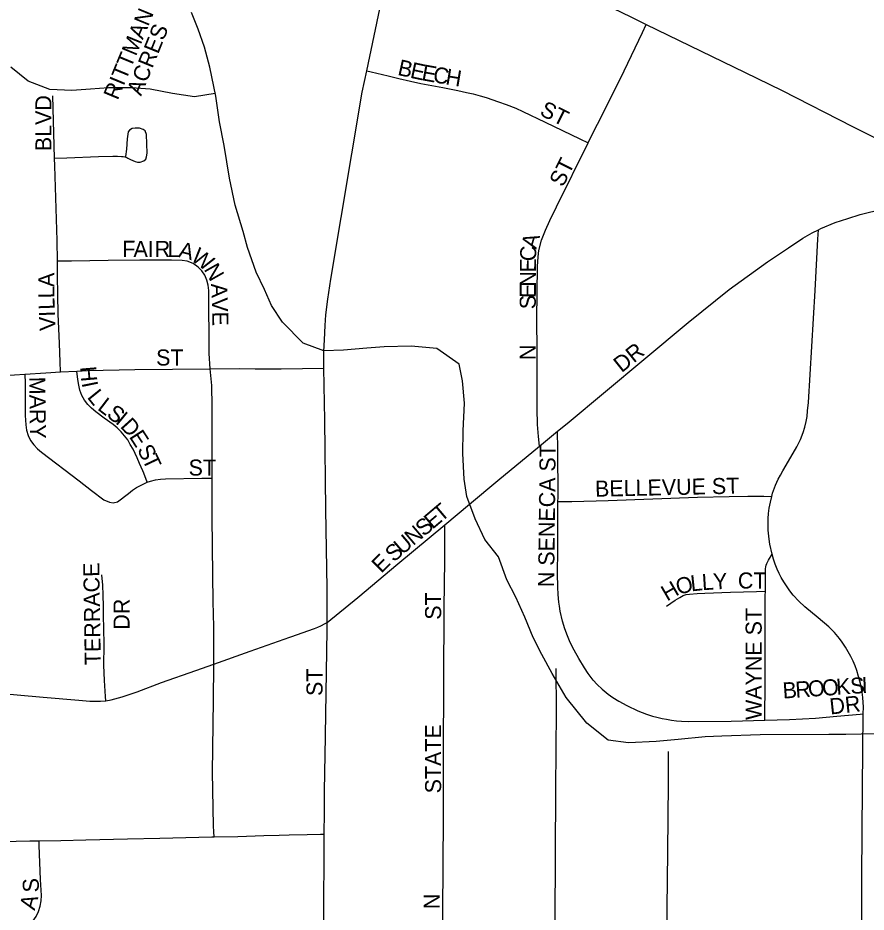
# Model space of a CAD drawing. Extents: x 1985906 to 2360102, y 891258 to 1222054.
# Drawn here: x 2165998 to 2168641, y 1084672 to 1087460 of the extents above; entities that cross this region are included whole.
import ezdxf

# ---------------------------------------------------------------- set-up
doc = ezdxf.new("R2010")
doc.units = 0
for name, color, linetype in [('GM_X_City_Street', 7, 'Continuous'), ('GM_X_City_Street_Text', 7, 'Continuous'), ('GM_X_Minor_River', 7, 'Continuous')]:
    doc.layers.add(name, color=color, linetype=linetype)

msp = doc.modelspace()

# ---------------------------------------------------------------- linework, layer by layer
at = {"layer": 'GM_X_City_Street'}
for points in [[(2167084.6, 1087295.1), (2167134.7, 1087534.2), (2167170.1, 1087693.8), (2167178.3, 1087741.8), (2167185.3, 1087793.1), (2167186.4, 1087806)], [(2167186.4, 1087806), (2167205.5, 1087804.6), (2167208.7, 1087804), (2167212.1, 1087803.1), (2167217.5, 1087801.3), (2167236.9, 1087793.1), (2167286.6, 1087769.3), (2167406.9, 1087710), (2167715.5, 1087556.3), (2167907.4, 1087462.7), (2167955.8, 1087439.3)], [(2167774.7, 1087070.6), (2167785.2, 1087091.7), (2167822.8, 1087165), (2167887.2, 1087295.1), (2167943.9, 1087414.4), (2167955.8, 1087439.3)], [(2167955.8, 1087439.3), (2168261.6, 1087291.1), (2168379.5, 1087233.3), (2168598.5, 1087121.7), (2168671.1, 1087085.1), (2168863, 1086995.9), (2168872.3, 1086992.3), (2168882.6, 1086988.7), (2168890.1, 1086986.9), (2168900.4, 1086985.7), (2168911.8, 1086985.9)], [(2166950.6, 1086368.1), (2166951, 1086419.8), (2166952.7, 1086455.9), (2166954.7, 1086500.6), (2166957.6, 1086534.7), (2166963, 1086582.7), (2166972.4, 1086645.4), (2167070.6, 1087228.5), (2167084.6, 1087295.1)], [(2167084.6, 1087295.1), (2167098.7, 1087291.7), (2167151, 1087279.2), (2167184.8, 1087270.8), (2167221.2, 1087262.4), (2167253.7, 1087255.8), (2167321.5, 1087243), (2167368.6, 1087233.5), (2167395.9, 1087227.8), (2167416.6, 1087223.2), (2167437.9, 1087217.3), (2167457, 1087211.4), (2167495.7, 1087198.4), (2167519.3, 1087189.8), (2167549.3, 1087178), (2167571.6, 1087168.5), (2167640.7, 1087135.2), (2167748.6, 1087083.2), (2167774.7, 1087070.6)], [(2166112, 1087022.1), (2166106.5, 1087217.3)], [(2166112, 1087022.1), (2166150, 1087023.7), (2166248.9, 1087027.9), (2166293.5, 1087028.8), (2166307.8, 1087029.2), (2166320.6, 1087028.2), (2166325.5, 1087027.7), (2166330.9, 1087026.7), (2166336.9, 1087024.5), (2166340.3, 1087022.9), (2166348.7, 1087018.6), (2166362.7, 1087011.8), (2166370.4, 1087009.6), (2166378.4, 1087010.1), (2166390.3, 1087014.6), (2166395.9, 1087019.8), (2166398.8, 1087027.1), (2166400.1, 1087037.7), (2166398, 1087096.7), (2166394.8, 1087107.9), (2166387.8, 1087112.4), (2166376.8, 1087116.2), (2166363.2, 1087115.8), (2166353.4, 1087114.6), (2166345.3, 1087110.3), (2166341.1, 1087104.4), (2166338.5, 1087082.7), (2166336.3, 1087051), (2166333.3, 1087027.7)], [(2167622.7, 1086124.4), (2167619.5, 1086154.7), (2167616.6, 1086192.3), (2167615.3, 1086241.6), (2167615.4, 1086422.4), (2167614.9, 1086520.7), (2167615.9, 1086602.7), (2167616.6, 1086685.2), (2167618.7, 1086714.7), (2167621.4, 1086734.9), (2167629.3, 1086767.4), (2167641.3, 1086798.4), (2167655.1, 1086828), (2167676.4, 1086871.3), (2167774.7, 1087070.6)], [(2166120.8, 1086701.4), (2166119.7, 1086766.3), (2166112.7, 1086998.2), (2166112, 1087022.1)], [(2168492, 1086799.2), (2168499.7, 1086802.9), (2168544.5, 1086822.1), (2168583.4, 1086834.9), (2168622.3, 1086846.7), (2168829, 1086897.6)], [(2167679.5, 1086171.3), (2167708.8, 1086195.5), (2167948.6, 1086394.8), (2168086.7, 1086510.6), (2168214.2, 1086612.9), (2168333.9, 1086699.1), (2168398.5, 1086743.1), (2168443.3, 1086772.9), (2168472.6, 1086789.9), (2168492, 1086799.2)], [(2168346.9, 1085968.3), (2168349.5, 1085978.6), (2168358.6, 1086003.3), (2168367, 1086021.7), (2168373.7, 1086034.3), (2168381, 1086047.5), (2168391.9, 1086066), (2168425, 1086123), (2168436.1, 1086145.5), (2168444.8, 1086167.6), (2168450.2, 1086183.8), (2168454.4, 1086201.7), (2168456.9, 1086217.4), (2168458.6, 1086234.8), (2168460.8, 1086261.3), (2168481.6, 1086610.5), (2168490.4, 1086769.7), (2168492, 1086799.2)], [(2166596.8, 1086365.9), (2166593.5, 1086413.7), (2166592.5, 1086610.4), (2166590.5, 1086626.7), (2166586.6, 1086642.6), (2166580.1, 1086657.7), (2166571, 1086671.4), (2166559.5, 1086683.2), (2166543.9, 1086693.7), (2166525.7, 1086701), (2166509.5, 1086703.8), (2166476.6, 1086705.1), (2166378, 1086704.7), (2166279.3, 1086703.1), (2166164.5, 1086701.3), (2166120.8, 1086701.4)], [(2166131, 1086356.1), (2166129.6, 1086387.2), (2166127, 1086445.3), (2166123.4, 1086537.2), (2166121.8, 1086596.8), (2166120.8, 1086656.9), (2166120.8, 1086701.4)], [(2166019.1, 1086349.5), (2166084.3, 1086353.5), (2166131, 1086356.1)], [(2166131, 1086356.1), (2166181.7, 1086358.8)], [(2166181.7, 1086358.8), (2166214.7, 1086360.2), (2166361.7, 1086364.1), (2166596.8, 1086365.9)], [(2166401, 1086012.8), (2166390.4, 1086040.6), (2166386.9, 1086048), (2166376.6, 1086070.9), (2166369.3, 1086088.5), (2166356.6, 1086115.4), (2166347.8, 1086130), (2166340.1, 1086144), (2166330.2, 1086156.5), (2166319.1, 1086169.9), (2166307.2, 1086181.7), (2166294.3, 1086192.4), (2166267, 1086211.9), (2166240.1, 1086231.9), (2166227.2, 1086243), (2166215.9, 1086254.2), (2166205.7, 1086267.9), (2166196.9, 1086283.1), (2166190.5, 1086299.2), (2166187.1, 1086315.3), (2166184.7, 1086332.4), (2166181.7, 1086358.8)], [(2166596.8, 1086365.9), (2166688.6, 1086366.4), (2166737.2, 1086366), (2166818.4, 1086365.8), (2166950.6, 1086368.1)], [(2166603.3, 1086025.3), (2166603.4, 1086117), (2166603.2, 1086248.6), (2166601.6, 1086314.4), (2166596.8, 1086365.9)], [(2166961.2, 1085575), (2166961.4, 1085681.6), (2166957.7, 1085927.4), (2166954.3, 1086206), (2166950.6, 1086368.1)], [(2165836.4, 1086338.6), (2165921.6, 1086343.5), (2166019.1, 1086349.5)], [(2166019.1, 1086349.5), (2166019.9, 1086321.3), (2166020.8, 1086288.8), (2166020.2, 1086220.3), (2166022.3, 1086191), (2166024.7, 1086174.3), (2166030, 1086158), (2166037.3, 1086142.7), (2166047, 1086128.7), (2166058.9, 1086116.6), (2166071.7, 1086106), (2166188.2, 1086017.1), (2166226.9, 1085986.8), (2166265.6, 1085957.6), (2166283.4, 1085950), (2166294.8, 1085948.1), (2166308.1, 1085951.2), (2166342, 1085977.4), (2166354.6, 1085987.3), (2166367.6, 1085996.1), (2166381.5, 1086003.7), (2166401, 1086012.8)], [(2167622.7, 1086124.4), (2167679.5, 1086171.3)], [(2167680.5, 1085952), (2167681, 1085965.2), (2167679.9, 1086115.5), (2167679.5, 1086171.3)], [(2167328, 1085879.7), (2167405.3, 1085944.1), (2167493.5, 1086017.7), (2167622.7, 1086124.4)], [(2166401, 1086012.8), (2166410.8, 1086015.6), (2166426, 1086019.5), (2166441.6, 1086021.9), (2166457.4, 1086023.2), (2166571.1, 1086024.9), (2166603.3, 1086025.3)], [(2166607.9, 1085445.5), (2166607.9, 1085561.9), (2166605.9, 1085640.7), (2166604.9, 1085722.8), (2166603.3, 1085903.5), (2166603.3, 1086002), (2166603.3, 1086025.3)], [(2167680.5, 1085952), (2167700.8, 1085952.3), (2167723.4, 1085952.6), (2167837.4, 1085955.7), (2168115.2, 1085965.8), (2168213.8, 1085968.3), (2168272.5, 1085969.3), (2168322.2, 1085968.7), (2168346.9, 1085968.3)], [(2168347.9, 1085788.3), (2168341, 1085819), (2168338.8, 1085834.9), (2168335.9, 1085863.3), (2168335.3, 1085899.1), (2168336.6, 1085914.8), (2168338.9, 1085931.9), (2168342.4, 1085950.6), (2168346.9, 1085968.3)], [(2167683.6, 1085638.6), (2167681.3, 1085662.3), (2167680.1, 1085684.7), (2167679.2, 1085727.7), (2167680, 1085800.9), (2167680.3, 1085834.2), (2167680.1, 1085883.5), (2167680.2, 1085932.8), (2167680.5, 1085952)], [(2166961.2, 1085575), (2167057.3, 1085652.7), (2167181.7, 1085757.6), (2167328, 1085879.7)], [(2167324.6, 1084430), (2167322, 1084671.6), (2167323.6, 1084965.8), (2167324.3, 1085162.3), (2167326.5, 1085620.8), (2167328, 1085768.3), (2167328, 1085834), (2167328, 1085879.7)], [(2168326.8, 1085673.2), (2168327.4, 1085742.8), (2168328.1, 1085748.7), (2168329.1, 1085753.7), (2168331.2, 1085759.1), (2168336.9, 1085769.1), (2168347.9, 1085788.3)], [(2168631.9, 1085290.4), (2168632.4, 1085310.9), (2168631.1, 1085341.7), (2168628.8, 1085358.2), (2168623, 1085385), (2168617.6, 1085406.6), (2168612.3, 1085425.4), (2168607, 1085439.6), (2168600.3, 1085454.8), (2168593.4, 1085468.6), (2168576.8, 1085497.9), (2168566.4, 1085513.8), (2168558.1, 1085525.6), (2168542.1, 1085543.8), (2168524.5, 1085562), (2168491.4, 1085590), (2168449.7, 1085624.2), (2168431, 1085641.3), (2168414, 1085660.4), (2168403.5, 1085673.5), (2168394.7, 1085686.1), (2168384, 1085702), (2168376.4, 1085715.7), (2168369.7, 1085728.3), (2168363.5, 1085740.9), (2168356.9, 1085757.4), (2168352.1, 1085772.9), (2168347.9, 1085788.3)], [(2166272, 1085330.9), (2166270.9, 1085344.7), (2166267.8, 1085394), (2166265.8, 1085442.3), (2166266.1, 1085504.7), (2166265.5, 1085558.4), (2166264, 1085594.2), (2166264, 1085625.7), (2166263.7, 1085660.5), (2166262.5, 1085691.3), (2166259.5, 1085723.9)], [(2168019.1, 1085626.1), (2168045.7, 1085644.5), (2168060.4, 1085653.4), (2168071.2, 1085658.9), (2168080.3, 1085661.9), (2168090.8, 1085663.8), (2168114.8, 1085665.8), (2168138.6, 1085667), (2168218.5, 1085669.6), (2168299.5, 1085672), (2168326.8, 1085673.2)], [(2168325.1, 1085270.3), (2168325.2, 1085282.9), (2168326.1, 1085379.8), (2168326.6, 1085658.6), (2168326.8, 1085673.2)], [(2167790.6, 1085395), (2167774.8, 1085416.1), (2167763.1, 1085433.4), (2167745.8, 1085462.4), (2167730.9, 1085488.8), (2167719.1, 1085512.6), (2167710, 1085533.1), (2167701.8, 1085554.8), (2167694.5, 1085578.9), (2167687.8, 1085610.9), (2167685, 1085626.2), (2167683.6, 1085638.6)], [(2166847.9, 1085530.5), (2166921.8, 1085556), (2166932.5, 1085560.5), (2166941.6, 1085564.4), (2166955, 1085571.7), (2166961.2, 1085575)], [(2166952.4, 1084915.3), (2166952.7, 1084983.6), (2166953.5, 1085061.5), (2166954.3, 1085094), (2166954.3, 1085112), (2166954.8, 1085158), (2166961.1, 1085550.9), (2166961.2, 1085575)], [(2166607.9, 1085445.5), (2166721.1, 1085486.2), (2166844.6, 1085529.4), (2166847.9, 1085530.5)], [(2166272, 1085330.9), (2166288.1, 1085333.6), (2166322.4, 1085343), (2166369.3, 1085359.1), (2166444.9, 1085387.8), (2166552.2, 1085425.8), (2166607.9, 1085445.5)], [(2166608.9, 1084907.1), (2166608.4, 1084922.5), (2166607.7, 1084941.7), (2166603.8, 1085108.2), (2166607.1, 1085332.4), (2166607.9, 1085443.2), (2166607.9, 1085445.5)], [(2167675, 1084442.6), (2167675, 1084448.2), (2167671.5, 1084645.1), (2167674.4, 1085055), (2167675.6, 1085301), (2167675.2, 1085432.1)], [(2167790.6, 1085395), (2167803.2, 1085381.5), (2167818.5, 1085367.1), (2167837.2, 1085351.6), (2167851.9, 1085341.3), (2167870.4, 1085329.9), (2167895.3, 1085315.8), (2167929.8, 1085300), (2167956.3, 1085289.1), (2167974.7, 1085283.2), (2167988.5, 1085280), (2168004.9, 1085276.2), (2168018.4, 1085273.2), (2168034.3, 1085270.6), (2168049.5, 1085268.5), (2168065.1, 1085267.4), (2168088.9, 1085266.6), (2168220.4, 1085267), (2168325.1, 1085270.3)], [(2165777.6, 1085369.6), (2165799.8, 1085367.6), (2165913.5, 1085357.3), (2166076, 1085342.5), (2166187.5, 1085332.6), (2166222.4, 1085329.5), (2166255.2, 1085329.5), (2166272, 1085330.9)], [(2168325.1, 1085270.3), (2168401.7, 1085272.8), (2168482.6, 1085277.2), (2168549.6, 1085282.6), (2168622.2, 1085289.2), (2168631.9, 1085290.4)], [(2168629.9, 1084472.6), (2168627.9, 1084584.2), (2168627.2, 1084781.5), (2168629.5, 1085061), (2168631.9, 1085290.4)], [(2168024.6, 1084453.2), (2168022.3, 1084554.7), (2168021.3, 1084636.5), (2168020.9, 1084684.8), (2168023.3, 1084860.2), (2168024.8, 1085074.1), (2168025.4, 1085156), (2168025.5, 1085172.4)], [(2166063.7, 1084894.4), (2166131.7, 1084895.4), (2166209.8, 1084897.3), (2166339.6, 1084900.4), (2166439.6, 1084902.8), (2166601.6, 1084906.9), (2166608.9, 1084907.1)], [(2166608.9, 1084907.1), (2166683.1, 1084908.2), (2166763.6, 1084910.7), (2166811.7, 1084912.1), (2166843, 1084913.3), (2166899.2, 1084914.3), (2166940.8, 1084915.1), (2166952.4, 1084915.3)], [(2166951.9, 1084590.8), (2166951.3, 1084626.2), (2166952.4, 1084915.3)], [(2165623.1, 1084880), (2165737.2, 1084881), (2165809.2, 1084883.1), (2165855.5, 1084886.7), (2165906.6, 1084891.4), (2166034.7, 1084894), (2166063.7, 1084894.4)], [(2166012.9, 1084599.5), (2166016.5, 1084604.7), (2166054.5, 1084658.9), (2166062.1, 1084674.1), (2166067.4, 1084690.3), (2166070.1, 1084707), (2166070.8, 1084723.8), (2166068, 1084773.9), (2166064.3, 1084879.5), (2166063.7, 1084894.4)]]:
    msp.add_lwpolyline(points, dxfattribs=at)
at = {"layer": 'GM_X_Minor_River'}
for points in [[(2168673.2, 1085228.4), (2168577.1, 1085226.1), (2168525.1, 1085226), (2168311, 1085225.3), (2168190.9, 1085220.9), (2168138.9, 1085218.8), (2168054.9, 1085210.5), (2167986.9, 1085204.3), (2167900.9, 1085200), (2167836.8, 1085207.8), (2167770.6, 1085261.7), (2167706.3, 1085341.7), (2167662.1, 1085415.7), (2167629.9, 1085475.8), (2167603.7, 1085527.8), (2167577.5, 1085591.8), (2167549.3, 1085653.9), (2167521.1, 1085707.9), (2167494.9, 1085780), (2167452.7, 1085834), (2167422.5, 1085898), (2167396.2, 1085968.1), (2167388.1, 1086022.2), (2167383.8, 1086102.3), (2167385.6, 1086172.5), (2167389.3, 1086258.7), (2167383.1, 1086328.8), (2167373, 1086380.9), (2167302.8, 1086428.8), (2167222.7, 1086436.5), (2167138.7, 1086434.3), (2167084.7, 1086430.1), (2167012.7, 1086423.9), (2166950.6, 1086421.7), (2166886.5, 1086445.5), (2166822.3, 1086511.5), (2166788.1, 1086563.5), (2166765.9, 1086613.5), (2166739.8, 1086667.6), (2166713.5, 1086743.6), (2166699.4, 1086793.7), (2166675.1, 1086875.8), (2166656.8, 1086959.9), (2166640.5, 1087062.1), (2166626.3, 1087136.2), (2166614, 1087216.3), (2166595.7, 1087306.5), (2166579.5, 1087368.5), (2166559.3, 1087424.6), (2166539.2, 1087476.6)], [(2166612.4, 1087224), (2166548, 1087214.1), (2166479.9, 1087223.9), (2166409.8, 1087237.8), (2166351.8, 1087241.6), (2166279.8, 1087241.4), (2166223.7, 1087237.2), (2166165.7, 1087233), (2166097.7, 1087236.8), (2166029.6, 1087262.6), (2165975.4, 1087306.6)]]:
    msp.add_lwpolyline(points, dxfattribs=at)

# ---------------------------------------------------------------- texts
at = {"layer": 'GM_X_City_Street_Text'}
for s, rotation, p in [('RITTMAN', 67.5216, (2166308.7, 1087201.3)), ('ACRES', 67.9657, (2166381.6, 1087214.2)), ('B', 347.5186, (2167178.5, 1087282.4)), ('E', 347.8705, (2167217.5, 1087273.7)), ('E', 349.6932, (2167253.6, 1087266)), ('C', 350.504, (2167289, 1087259.6)), ('H', 350.5347, (2167328.1, 1087253.1)), ('BLVD', 90, (2166102.2, 1087044.4)), ('ST', 333.435, (2167620.6, 1087158.4)), ('ST', 63.4349, (2167696, 1086929.8)), ('A', 74.1026, (2167612.9, 1086737.1)), ('F', 359.8634, (2166322.8, 1086715)), ('A', 359.847, (2166358, 1086714.9)), ('I', 359.8252, (2166402, 1086714.8)), ('R', 359.8516, (2166424, 1086714.7)), ('L', 359.8574, (2166463.6, 1086714.6)), ('A', 346.1175, (2166495.7, 1086714.9)), ('W', 323.2545, (2166533.7, 1086706.6)), ('C', 88.1782, (2167612.1, 1086700.8)), ('N', 299.4304, (2166575.9, 1086676.5)), ('E', 89.7268, (2167611.9, 1086665.9)), ('A', 90.0437, (2166111.1, 1086621)), ('N', 89.7337, (2167611.7, 1086621.9)), ('L', 90.8196, (2166111.6, 1086586)), ('A', 273.4114, (2166599.1, 1086631.1)), ('E', 89.7441, (2167611.6, 1086586.7)), ('L', 92.0766, (2166112.8, 1086551.1)), ('V', 271.596, (2166601.7, 1086587.6)), ('S', 89.7268, (2167611.4, 1086551.5)), ('I', 92.2631, (2166113.7, 1086529.1)), ('V', 92.2522, (2166115.4, 1086485.2)), ('E', 271.5031, (2166602.9, 1086543.6)), ('DR', 38.6545, (2167879, 1086352.1)), ('ST', 0, (2166428.4, 1086376.2)), ('N', 90, (2167611.4, 1086393.2)), ('H', 274.9016, (2166191.4, 1086371.8)), ('MARY', 270.7436, (2166033, 1086340.8)), ('I', 281.5155, (2166196.1, 1086321.7)), ('L', 309.0102, (2166211.5, 1086276.7)), ('L', 322.5936, (2166243, 1086240.3)), ('S', 323.0197, (2166271.2, 1086218.7)), ('I', 320.4799, (2166298.9, 1086197.9)), ('D', 312.2634, (2166314.5, 1086185.2)), ('E', 302.9552, (2166342.8, 1086154.3)), ('S', 297.1883, (2166368.1, 1086114.6)), ('N SENECA ST', 89.3632, (2167668.6, 1085685)), ('T', 295.3553, (2166384, 1086083.7)), ('ST', 0, (2166529.6, 1086033)), ('BELLEVUE ST', 1.2584, (2167796.6, 1085967)), ('T', 40.2428, (2167316.3, 1085886.6)), ('E', 40.2497, (2167289.5, 1085863.9)), ('S', 40.2219, (2167262.6, 1085841.1)), ('N', 40.2338, (2167229, 1085812.7)), ('U', 40.3121, (2167195.4, 1085784.2)), ('S', 41.1525, (2167169.1, 1085761.2)), ('E', 45, (2167130.2, 1085726.6)), ('TERRACE', 90.8934, (2166256.2, 1085442.6)), ('O', 15.3299, (2168055.6, 1085660.7)), ('L', 6.0777, (2168095.9, 1085671.9)), ('L', 3.6087, (2168130.3, 1085675.6)), ('Y', 2.9519, (2168165.3, 1085677.8)), ('CT', 0, (2168241.2, 1085681)), ('H', 30.0566, (2168020.6, 1085639.9)), ('ST', 90, (2167316.6, 1085583.6)), ('DR', 90, (2166345.7, 1085552.8)), ('WAYNE ST', 90, (2168315.4, 1085271.2)), ('ST', 90, (2166947, 1085346)), ('B', 3.9126, (2168382.2, 1085337.8)), ('R', 3.9366, (2168421.8, 1085340.5)), ('O', 3.9159, (2168461.3, 1085343.2)), ('O', 3.9313, (2168505.2, 1085346.2)), ('K', 3.9159, (2168549.1, 1085349.2)), ('S', 3.9305, (2168593, 1085352.2)), ('I', 1.9674, (2168627.7, 1085354.6)), ('DR', 6.0066, (2168529.4, 1085288.2)), ('STATE', 90, (2167316.6, 1085042.4)), ('S', 91.6391, (2166063.6, 1084734.3)), ('A', 74.4243, (2166049.8, 1084675.7)), ('N', 90, (2167312.2, 1084681.6))]:
    msp.add_text(s, height=50, rotation=rotation, dxfattribs=at).set_placement(p)

doc.saveas('drawing.dxf')
